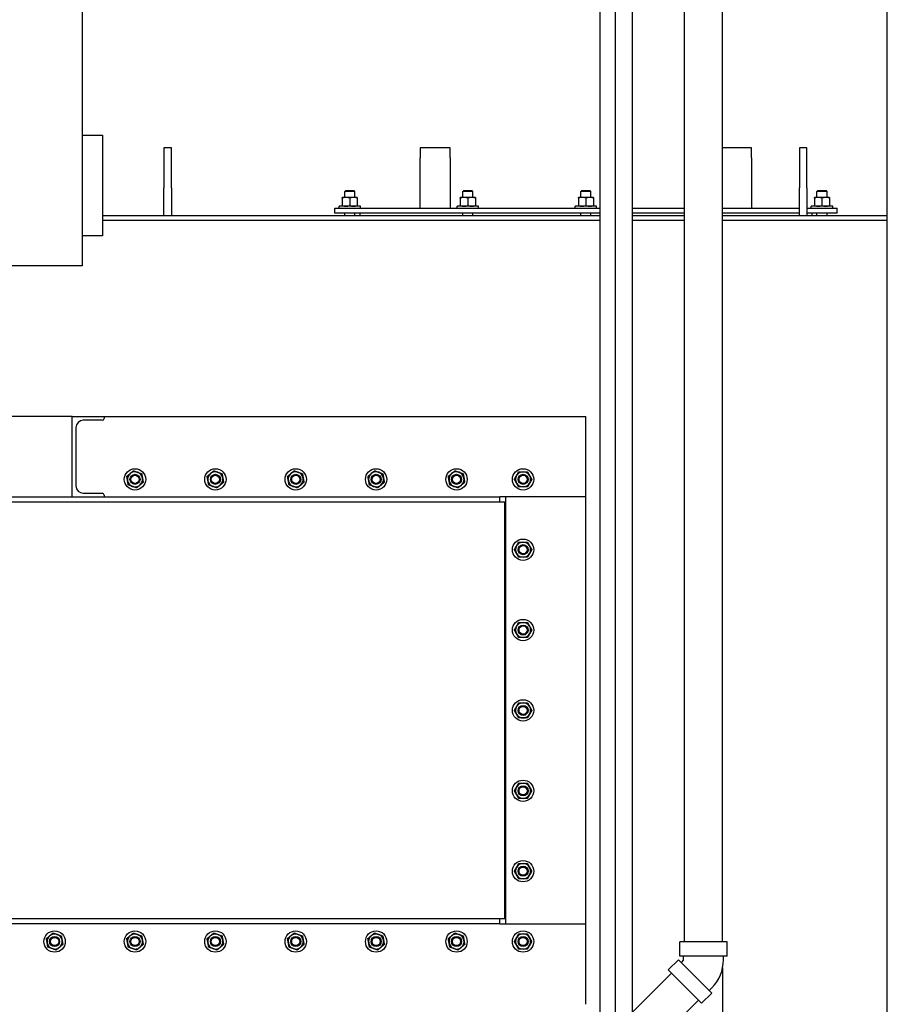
# Model space of a CAD drawing. Header units: inches. Extents: x 5 to 1128, y -85 to 748.
# Tile 343 of 656: x 413 to 456, y 612 to 661. Entities that reach past the tile are written whole.
import ezdxf

# ---------------------------------------------------------------- set-up
doc = ezdxf.new("R2010")
doc.units = ezdxf.units.IN
doc.header["$LTSCALE"] = 32
doc.header["$MEASUREMENT"] = 0
doc.layers.add('Dimension (ANSI)', color=7, linetype='Continuous', lineweight=25)
doc.layers.add('Visible (ANSI)', color=7, linetype='Continuous', lineweight=30)
doc.styles.add('Note Text (ANSI)', font='tahoma.ttf')
doc.dimstyles.new('SB Fraction-16 (ANSI)', dxfattribs={"dimscale": 32, "dimtxt": 0.125, "dimasz": 0.098425, "dimexe": 0.125, "dimexo": 0.0625, "dimgap": 0.031496, "dimtad": 0, "dimtih": 1, "dimtoh": 1, "dimdec": 4, "dimrnd": 1e-08, "dimzin": 0, "dimdsep": 46, "dimlunit": 5, "dimtxsty": 'Note Text (ANSI)', "dimcen": 0.09, "dimdle": 0.393701, "dimclrd": 256, "dimclre": 256, "dimclrt": 256, "dimadec": 0, "dimazin": 3, "dimtfac": 0.96, "dimtofl": 0, "dimtmove": 0, "dimatfit": 3, "dimfxl": 1, "dimfrac": 2, "dimtolj": 1, "dimtzin": 12, "dimlwd": -1, "dimlwe": -1, "dimarcsym": 0})

# ---------------------------------------------------------------- blocks, each defined once
blk = doc.blocks.new('*D19')
at = {"layer": 'Defpoints', "color": 0, "transparency": 16777216}
for p in [(455.781, 700.44), (292.001, 552.44), (455.781, 552.44)]:
    blk.add_point(p, dxfattribs=at)
at = {"layer": 'Dimension (ANSI)', "transparency": 16777216}
for p, q in [((453.781, 700.44), (288.001, 700.44)), ((292.001, 697.29), (292.001, 636.039)), ((292.001, 555.589), (292.001, 629.841)), ((453.781, 552.44), (288.001, 552.44))]:
    blk.add_line(p, q, dxfattribs=at)
for points in [[(291.476, 697.29), (292.526, 697.29), (292.001, 700.44)], [(291.476, 555.589), (292.526, 555.589), (292.001, 552.44)]]:
    blk.add_solid(points, dxfattribs=at)
at = {"layer": 'Dimension (ANSI)', "transparency": 16777216, "insert": (287.899, 635.031), "char_height": 4, "attachment_point": 1, "style": 'Note Text (ANSI)'}
blk.add_mtext('\\A1;148', dxfattribs=at)

msp = doc.modelspace()

# ---------------------------------------------------------------- linework, layer by layer
at = {"layer": 'Visible (ANSI)'}
for p, q in [((455.78063, 552.43978), (455.78063, 700.43978)), ((442.23792, 689.36904), (442.23792, 604.00428)), ((443.07792, 689.36904), (443.07792, 604.00428)), ((447.58542, 615.43154), (447.58542, 688.83772)), ((415.71813, 678.43978), (415.71813, 649.06478)), ((445.68542, 615.43154), (445.68542, 670.65029)), ((441.48542, 610.31504), (441.48542, 670.21904)), ((415.71813, 655.56478), (416.71813, 655.56478)), ((416.71813, 655.56478), (416.71813, 650.56478)), ((419.78063, 654.93978), (419.78063, 652.93978)), ((420.15563, 654.93978), (419.78063, 654.93978)), ((420.15563, 652.93978), (420.15563, 654.93978)), ((432.53063, 654.93978), (432.53063, 654.43978)), ((434.03063, 654.93978), (432.53063, 654.93978)), ((434.03063, 654.43978), (434.03063, 654.93978)), ((449.03063, 654.93978), (447.58542, 654.93978)), ((449.03063, 654.43978), (449.03063, 654.93978)), ((451.40563, 654.93978), (451.40563, 652.93978)), ((451.78063, 654.93978), (451.40563, 654.93978)), ((451.78063, 652.93978), (451.78063, 654.93978)), ((432.53063, 651.93978), (432.53063, 654.43978)), ((434.03063, 654.43978), (434.03063, 651.93978)), ((449.03063, 654.43978), (449.03063, 651.93978)), ((419.78063, 651.56478), (419.78063, 652.93978)), ((420.15563, 652.93978), (420.15563, 651.56478)), ((428.82782, 652.81478), (428.78063, 652.76901)), ((429.28063, 652.76901), (428.78063, 652.76901)), ((428.78063, 652.47158), (428.78063, 652.76901)), ((428.82782, 652.81478), (429.23344, 652.81478)), ((429.23344, 652.81478), (429.28063, 652.76901)), ((429.28063, 652.47158), (429.28063, 652.76901)), ((434.70282, 652.81478), (434.65563, 652.76901)), ((435.15563, 652.76901), (434.65563, 652.76901)), ((434.65563, 652.47158), (434.65563, 652.76901)), ((434.70282, 652.81478), (435.10844, 652.81478)), ((435.10844, 652.81478), (435.15563, 652.76901)), ((435.15563, 652.47158), (435.15563, 652.76901)), ((440.57782, 652.81478), (440.53063, 652.76901)), ((441.03063, 652.76901), (440.53063, 652.76901)), ((440.53063, 652.47158), (440.53063, 652.76901)), ((440.57782, 652.81478), (440.98344, 652.81478)), ((440.98344, 652.81478), (441.03063, 652.76901)), ((441.03063, 652.47158), (441.03063, 652.76901)), ((451.40563, 651.56478), (451.40563, 652.93978)), ((451.78063, 652.93978), (451.78063, 651.56478)), ((452.32782, 652.81478), (452.28063, 652.76901)), ((452.78063, 652.76901), (452.28063, 652.76901)), ((452.28063, 652.47158), (452.28063, 652.76901)), ((452.32782, 652.81478), (452.73344, 652.81478)), ((452.73344, 652.81478), (452.78063, 652.76901)), ((452.78063, 652.47158), (452.78063, 652.76901)), ((428.84313, 652.47158), (428.65563, 652.47158)), ((428.65563, 652.43809), (428.65563, 652.06707)), ((429.21813, 652.47158), (428.84313, 652.47158)), ((429.03063, 652.43809), (429.03063, 652.06707)), ((429.40563, 652.47158), (429.21813, 652.47158)), ((429.40563, 652.43809), (429.40563, 652.06707)), ((434.71813, 652.47158), (434.53063, 652.47158)), ((434.53063, 652.43809), (434.53063, 652.06707)), ((435.09313, 652.47158), (434.71813, 652.47158)), ((434.90563, 652.43809), (434.90563, 652.06707)), ((435.28063, 652.47158), (435.09313, 652.47158)), ((435.28063, 652.43809), (435.28063, 652.06707)), ((440.59313, 652.47158), (440.40563, 652.47158)), ((440.40563, 652.43809), (440.40563, 652.06707)), ((440.96813, 652.47158), (440.59313, 652.47158)), ((440.78063, 652.43809), (440.78063, 652.06707)), ((441.15563, 652.47158), (440.96813, 652.47158)), ((441.15563, 652.43809), (441.15563, 652.06707)), ((452.34313, 652.47158), (452.15563, 652.47158)), ((452.15563, 652.43809), (452.15563, 652.06707)), ((452.71813, 652.47158), (452.34313, 652.47158)), ((452.53063, 652.43809), (452.53063, 652.06707)), ((452.90563, 652.47158), (452.71813, 652.47158)), ((452.90563, 652.43809), (452.90563, 652.06707)), ((428.28063, 651.93978), (441.48542, 651.93978)), ((428.28063, 651.68978), (428.28063, 651.93978)), ((429.56188, 652.03358), (428.49938, 652.03358)), ((428.49938, 651.93978), (428.49938, 652.03358)), ((429.56188, 651.93978), (429.56188, 652.03358)), ((435.43688, 652.03358), (434.37438, 652.03358)), ((434.37438, 651.93978), (434.37438, 652.03358)), ((435.43688, 651.93978), (435.43688, 652.03358)), ((441.31188, 652.03358), (440.24938, 652.03358)), ((440.24938, 651.93978), (440.24938, 652.03358)), ((441.31188, 651.93978), (441.31188, 652.03358)), ((443.07792, 651.93978), (445.68542, 651.93978)), ((447.58542, 651.93978), (451.40563, 651.93978)), ((451.78063, 651.93978), (453.28063, 651.93978)), ((453.06188, 652.03358), (451.99938, 652.03358)), ((451.99938, 651.93978), (451.99938, 652.03358)), ((453.06188, 651.93978), (453.06188, 652.03358)), ((453.28063, 651.68978), (453.28063, 651.93978)), ((416.71813, 651.56478), (441.48542, 651.56478)), ((441.48542, 651.31478), (416.71813, 651.31478)), ((441.48542, 651.68978), (428.28063, 651.68978)), ((428.78063, 651.56478), (428.78063, 651.68978)), ((429.28063, 651.56478), (429.28063, 651.68978)), ((429.53063, 651.68978), (429.53063, 651.56478)), ((434.65563, 651.56478), (434.65563, 651.68978)), ((435.15563, 651.56478), (435.15563, 651.68978)), ((440.53063, 651.56478), (440.53063, 651.68978)), ((441.03063, 651.56478), (441.03063, 651.68978)), ((445.68542, 651.68978), (443.07792, 651.68978)), ((443.07792, 651.56478), (445.68542, 651.56478)), ((445.68542, 651.31478), (443.07792, 651.31478)), ((451.40563, 651.68978), (447.58542, 651.68978)), ((447.58542, 651.56478), (455.78063, 651.56478)), ((455.78063, 651.31478), (447.58542, 651.31478)), ((453.28063, 651.68978), (451.78063, 651.68978)), ((452.03063, 651.68978), (452.03063, 651.56478)), ((452.28063, 651.56478), (452.28063, 651.68978)), ((452.78063, 651.56478), (452.78063, 651.68978)), ((416.71813, 650.56478), (415.71813, 650.56478)), ((415.71813, 649.06478), (361.21813, 649.06478)), ((415.21813, 641.56478), (367.21813, 641.56478)), ((415.21813, 638.06478), (415.21813, 641.56478)), ((415.21813, 641.56478), (416.80213, 641.56478)), ((416.80213, 641.56478), (440.78063, 641.56478)), ((416.80213, 641.56478), (416.80213, 641.47278)), ((440.78063, 637.56478), (440.78063, 641.56478)), ((415.40213, 641.01278), (415.40213, 638.11678)), ((416.71013, 641.38078), (415.77013, 641.38078)), ((415.21813, 637.56478), (415.21813, 638.06478)), ((388.46813, 637.56478), (436.49154, 637.56478)), ((415.77013, 637.74878), (416.71013, 637.74878)), ((416.80213, 637.65678), (416.80213, 637.56478)), ((436.49154, 637.31478), (436.49154, 637.56478)), ((440.78063, 637.56478), (436.49154, 637.56478)), ((440.78063, 637.56478), (436.78063, 637.56478)), ((436.78063, 637.56478), (436.78063, 616.31478)), ((440.78063, 616.31478), (440.78063, 637.56478)), ((388.44495, 637.31478), (436.74154, 637.31478)), ((436.74154, 616.56478), (436.74154, 637.31478)), ((436.74154, 616.56478), (436.74154, 637.31478)), ((436.74154, 616.56478), (388.44495, 616.56478)), ((436.49154, 616.31478), (436.49154, 616.56478)), ((436.49154, 616.31478), (388.46813, 616.31478)), ((436.49154, 616.31478), (440.78063, 616.31478)), ((436.78063, 616.31478), (440.78063, 616.31478)), ((440.78063, 612.31478), (440.78063, 616.31478)), ((447.81092, 615.43154), (445.45992, 615.43154)), ((445.45992, 614.71354), (445.45992, 615.43154)), ((447.81092, 614.71354), (447.81092, 615.43154)), ((445.38561, 614.53414), (444.8779, 614.02643)), ((445.38561, 614.53414), (447.04802, 612.87173)), ((447.81092, 614.71354), (445.45992, 614.71354)), ((445.64542, 614.53161), (445.51678, 614.40297)), ((445.64542, 614.53161), (445.64542, 614.71354)), ((447.62542, 614.53161), (447.62542, 614.71354)), ((444.8779, 614.02643), (446.54031, 612.36403)), ((447.58542, 614.13563), (447.58542, 606.16198)), ((443.07792, 611.90754), (445.03736, 613.86698)), ((447.04549, 613.13154), (446.91685, 613.0029)), ((443.07792, 609.22054), (446.38086, 612.52348)), ((447.04802, 612.87173), (446.54031, 612.36403))]:
    msp.add_line(p, q, dxfattribs=at)
for centre, radius in [((418.34313, 638.43978), 0.53125), ((422.34313, 638.43978), 0.53125), ((426.34313, 638.43978), 0.53125), ((430.34313, 638.43978), 0.53125), ((434.34313, 638.43978), 0.53125), ((437.65563, 638.43978), 0.53125), ((418.34313, 638.43978), 0.25014), ((418.34313, 638.43978), 0.25), ((418.34313, 638.43978), 0.20281), ((422.34313, 638.43978), 0.25014), ((422.34313, 638.43978), 0.25), ((422.34313, 638.43978), 0.20281), ((426.34313, 638.43978), 0.25014), ((426.34313, 638.43978), 0.25), ((426.34313, 638.43978), 0.20281), ((430.34313, 638.43978), 0.25014), ((430.34313, 638.43978), 0.25), ((430.34313, 638.43978), 0.20281), ((434.34313, 638.43978), 0.25014), ((434.34313, 638.43978), 0.25), ((434.34313, 638.43978), 0.20281), ((437.65563, 638.43978), 0.25014), ((437.65563, 638.43978), 0.25), ((437.65563, 638.43978), 0.20281), ((437.65563, 634.93978), 0.53125), ((437.65563, 634.93978), 0.25014), ((437.65563, 634.93978), 0.25), ((437.65563, 634.93978), 0.20281), ((437.65563, 630.93978), 0.53125), ((437.65563, 630.93978), 0.25014), ((437.65563, 630.93978), 0.25), ((437.65563, 630.93978), 0.20281), ((437.65563, 626.93978), 0.53125), ((437.65563, 626.93978), 0.25014), ((437.65563, 626.93978), 0.25), ((437.65563, 626.93978), 0.20281), ((437.65563, 622.93978), 0.53125), ((437.65563, 622.93978), 0.25014), ((437.65563, 622.93978), 0.25), ((437.65563, 622.93978), 0.20281), ((437.65563, 618.93978), 0.53125), ((437.65563, 618.93978), 0.25014), ((437.65563, 618.93978), 0.25), ((437.65563, 618.93978), 0.20281), ((414.34313, 615.43978), 0.53125), ((418.34313, 615.43978), 0.53125), ((422.34313, 615.43978), 0.53125), ((426.34313, 615.43978), 0.53125), ((430.34313, 615.43978), 0.53125), ((434.34313, 615.43978), 0.53125), ((437.65563, 615.43978), 0.53125), ((414.34313, 615.43978), 0.25014), ((414.34313, 615.43978), 0.25), ((414.34313, 615.43978), 0.20281), ((418.34313, 615.43978), 0.25014), ((418.34313, 615.43978), 0.25), ((418.34313, 615.43978), 0.20281), ((422.34313, 615.43978), 0.25014), ((422.34313, 615.43978), 0.25), ((422.34313, 615.43978), 0.20281), ((426.34313, 615.43978), 0.25014), ((426.34313, 615.43978), 0.25), ((426.34313, 615.43978), 0.20281), ((430.34313, 615.43978), 0.25014), ((430.34313, 615.43978), 0.25), ((430.34313, 615.43978), 0.20281), ((434.34313, 615.43978), 0.25014), ((434.34313, 615.43978), 0.25), ((434.34313, 615.43978), 0.20281), ((437.65563, 615.43978), 0.25014), ((437.65563, 615.43978), 0.25), ((437.65563, 615.43978), 0.20281)]:
    msp.add_circle(centre, radius, dxfattribs=at)
for centre, radius, start, end in [((416.71013, 641.47278), 0.092, 270, 0), ((415.77013, 641.01278), 0.368, 90, 180), ((418.34313, 638.43978), 0.375, 130.16068, 190.16068), ((418.34313, 638.43978), 0.375, 70.16068, 130.16068), ((418.34313, 638.43978), 0.375, 10.16068, 70.16068), ((418.34313, 638.43978), 0.375, 310.16068, 10.16068), ((422.34313, 638.43978), 0.375, 130.16068, 190.16068), ((422.34313, 638.43978), 0.375, 70.16068, 130.16068), ((422.34313, 638.43978), 0.375, 10.16068, 70.16068), ((422.34313, 638.43978), 0.375, 310.16068, 10.16068), ((426.34313, 638.43978), 0.375, 130.16068, 190.16068), ((426.34313, 638.43978), 0.375, 70.16068, 130.16068), ((426.34313, 638.43978), 0.375, 10.16068, 70.16068), ((426.34313, 638.43978), 0.375, 310.16068, 10.16068), ((430.34313, 638.43978), 0.375, 130.16068, 190.16068), ((430.34313, 638.43978), 0.375, 70.16068, 130.16068), ((430.34313, 638.43978), 0.375, 10.16068, 70.16068), ((430.34313, 638.43978), 0.375, 310.16068, 10.16068), ((434.34313, 638.43978), 0.375, 130.16068, 190.16068), ((434.34313, 638.43978), 0.375, 70.16068, 130.16068), ((434.34313, 638.43978), 0.375, 10.16068, 70.16068), ((434.34313, 638.43978), 0.375, 310.16068, 10.16068), ((437.65563, 638.43978), 0.375, 150, 210), ((437.65563, 638.43978), 0.375, 90, 150), ((437.65563, 638.43978), 0.375, 30, 90), ((437.65563, 638.43978), 0.375, 330, 30), ((415.77013, 638.11678), 0.368, 180, 270), ((418.34313, 638.43978), 0.375, 190.16068, 250.16068), ((418.34313, 638.43978), 0.375, 250.16068, 310.16068), ((422.34313, 638.43978), 0.375, 190.16068, 250.16068), ((422.34313, 638.43978), 0.375, 250.16068, 310.16068), ((426.34313, 638.43978), 0.375, 190.16068, 250.16068), ((426.34313, 638.43978), 0.375, 250.16068, 310.16068), ((430.34313, 638.43978), 0.375, 190.16068, 250.16068), ((430.34313, 638.43978), 0.375, 250.16068, 310.16068), ((434.34313, 638.43978), 0.375, 190.16068, 250.16068), ((434.34313, 638.43978), 0.375, 250.16068, 310.16068), ((437.65563, 638.43978), 0.375, 210, 270), ((437.65563, 638.43978), 0.375, 270, 330), ((416.71013, 637.65678), 0.092, 0, 90), ((437.65563, 634.93978), 0.375, 150, 210), ((437.65563, 634.93978), 0.375, 90, 150), ((437.65563, 634.93978), 0.375, 30, 90), ((437.65563, 634.93978), 0.375, 330, 30), ((437.65563, 634.93978), 0.375, 210, 270), ((437.65563, 634.93978), 0.375, 270, 330), ((437.65563, 630.93978), 0.375, 150, 210), ((437.65563, 630.93978), 0.375, 90, 150), ((437.65563, 630.93978), 0.375, 30, 90), ((437.65563, 630.93978), 0.375, 330, 30), ((437.65563, 630.93978), 0.375, 210, 270), ((437.65563, 630.93978), 0.375, 270, 330), ((437.65563, 626.93978), 0.375, 90, 150), ((437.65563, 626.93978), 0.375, 30, 90), ((437.65563, 626.93978), 0.375, 150, 210), ((437.65563, 626.93978), 0.375, 210, 270), ((437.65563, 626.93978), 0.375, 270, 330), ((437.65563, 626.93978), 0.375, 330, 30), ((437.65563, 622.93978), 0.375, 90, 150), ((437.65563, 622.93978), 0.375, 30, 90), ((437.65563, 622.93978), 0.375, 150, 210), ((437.65563, 622.93978), 0.375, 330, 30), ((437.65563, 622.93978), 0.375, 210, 270), ((437.65563, 622.93978), 0.375, 270, 330), ((437.65563, 618.93978), 0.375, 150, 210), ((437.65563, 618.93978), 0.375, 90, 150), ((437.65563, 618.93978), 0.375, 30, 90), ((437.65563, 618.93978), 0.375, 330, 30), ((437.65563, 618.93978), 0.375, 210, 270), ((437.65563, 618.93978), 0.375, 270, 330), ((414.34313, 615.43978), 0.375, 130.16068, 190.16068), ((414.34313, 615.43978), 0.375, 70.16068, 130.16068), ((414.34313, 615.43978), 0.375, 10.16068, 70.16068), ((414.34313, 615.43978), 0.375, 310.16068, 10.16068), ((418.34313, 615.43978), 0.375, 130.16068, 190.16068), ((418.34313, 615.43978), 0.375, 70.16068, 130.16068), ((418.34313, 615.43978), 0.375, 10.16068, 70.16068), ((418.34313, 615.43978), 0.375, 310.16068, 10.16068), ((422.34313, 615.43978), 0.375, 130.16068, 190.16068), ((422.34313, 615.43978), 0.375, 70.16068, 130.16068), ((422.34313, 615.43978), 0.375, 10.16068, 70.16068), ((422.34313, 615.43978), 0.375, 310.16068, 10.16068), ((426.34313, 615.43978), 0.375, 130.16068, 190.16068), ((426.34313, 615.43978), 0.375, 70.16068, 130.16068), ((426.34313, 615.43978), 0.375, 10.16068, 70.16068), ((426.34313, 615.43978), 0.375, 310.16068, 10.16068), ((430.34313, 615.43978), 0.375, 130.16068, 190.16068), ((430.34313, 615.43978), 0.375, 70.16068, 130.16068), ((430.34313, 615.43978), 0.375, 10.16068, 70.16068), ((430.34313, 615.43978), 0.375, 310.16068, 10.16068), ((434.34313, 615.43978), 0.375, 130.16068, 190.16068), ((434.34313, 615.43978), 0.375, 70.16068, 130.16068), ((434.34313, 615.43978), 0.375, 10.16068, 70.16068), ((434.34313, 615.43978), 0.375, 310.16068, 10.16068), ((437.65563, 615.43978), 0.375, 150, 210), ((437.65563, 615.43978), 0.375, 90, 150), ((437.65563, 615.43978), 0.375, 30, 90), ((437.65563, 615.43978), 0.375, 330, 30), ((414.34313, 615.43978), 0.375, 190.16068, 250.16068), ((414.34313, 615.43978), 0.375, 250.16068, 310.16068), ((418.34313, 615.43978), 0.375, 190.16068, 250.16068), ((418.34313, 615.43978), 0.375, 250.16068, 310.16068), ((422.34313, 615.43978), 0.375, 190.16068, 250.16068), ((422.34313, 615.43978), 0.375, 250.16068, 310.16068), ((426.34313, 615.43978), 0.375, 190.16068, 250.16068), ((426.34313, 615.43978), 0.375, 250.16068, 310.16068), ((430.34313, 615.43978), 0.375, 190.16068, 250.16068), ((430.34313, 615.43978), 0.375, 250.16068, 310.16068), ((434.34313, 615.43978), 0.375, 190.16068, 250.16068), ((434.34313, 615.43978), 0.375, 250.16068, 310.16068), ((437.65563, 615.43978), 0.375, 210, 270), ((437.65563, 615.43978), 0.375, 270, 330), ((445.64542, 614.53161), 1.98, 315, 0)]:
    msp.add_arc(centre, radius, start, end, dxfattribs=at)
for points in [[(428.65563, 652.43809), (428.65563, 652.47158), (428.65563, 652.47158)], [(428.84313, 652.47158), (428.75611, 652.47158), (428.65563, 652.43809)], [(429.03063, 652.43809), (428.93015, 652.47158), (428.84313, 652.47158)], [(429.21813, 652.47158), (429.13111, 652.47158), (429.03063, 652.43809)], [(429.40563, 652.43809), (429.30515, 652.47158), (429.21813, 652.47158)], [(429.40563, 652.47158), (429.40563, 652.47158), (429.40563, 652.43809)], [(434.53063, 652.43809), (434.53063, 652.47158), (434.53063, 652.47158)], [(434.71813, 652.47158), (434.63111, 652.47158), (434.53063, 652.43809)], [(434.90563, 652.43809), (434.80515, 652.47158), (434.71813, 652.47158)], [(435.09313, 652.47158), (435.00611, 652.47158), (434.90563, 652.43809)], [(435.28063, 652.43809), (435.18015, 652.47158), (435.09313, 652.47158)], [(435.28063, 652.47158), (435.28063, 652.47158), (435.28063, 652.43809)], [(440.40563, 652.43809), (440.40563, 652.47158), (440.40563, 652.47158)], [(440.59313, 652.47158), (440.50611, 652.47158), (440.40563, 652.43809)], [(440.78063, 652.43809), (440.68015, 652.47158), (440.59313, 652.47158)], [(440.96813, 652.47158), (440.88111, 652.47158), (440.78063, 652.43809)], [(441.15563, 652.43809), (441.05515, 652.47158), (440.96813, 652.47158)], [(441.15563, 652.47158), (441.15563, 652.47158), (441.15563, 652.43809)], [(452.15563, 652.43809), (452.15563, 652.47158), (452.15563, 652.47158)], [(452.34313, 652.47158), (452.25611, 652.47158), (452.15563, 652.43809)], [(452.53063, 652.43809), (452.43015, 652.47158), (452.34313, 652.47158)], [(452.71813, 652.47158), (452.63111, 652.47158), (452.53063, 652.43809)], [(452.90563, 652.43809), (452.80515, 652.47158), (452.71813, 652.47158)], [(452.90563, 652.47158), (452.90563, 652.47158), (452.90563, 652.43809)], [(428.65563, 652.06707), (428.75611, 652.03358), (428.84313, 652.03358)], [(428.65563, 652.03358), (428.65563, 652.03358), (428.65563, 652.06707)], [(428.84313, 652.03358), (428.93015, 652.03358), (429.03063, 652.06707)], [(429.03063, 652.06707), (429.13111, 652.03358), (429.21813, 652.03358)], [(429.21813, 652.03358), (429.30515, 652.03358), (429.40563, 652.06707)], [(429.40563, 652.06707), (429.40563, 652.03358), (429.40563, 652.03358)], [(434.53063, 652.06707), (434.63111, 652.03358), (434.71813, 652.03358)], [(434.53063, 652.03358), (434.53063, 652.03358), (434.53063, 652.06707)], [(434.71813, 652.03358), (434.80515, 652.03358), (434.90563, 652.06707)], [(434.90563, 652.06707), (435.00611, 652.03358), (435.09313, 652.03358)], [(435.09313, 652.03358), (435.18015, 652.03358), (435.28063, 652.06707)], [(435.28063, 652.06707), (435.28063, 652.03358), (435.28063, 652.03358)], [(440.40563, 652.06707), (440.50611, 652.03358), (440.59313, 652.03358)], [(440.40563, 652.03358), (440.40563, 652.03358), (440.40563, 652.06707)], [(440.59313, 652.03358), (440.68015, 652.03358), (440.78063, 652.06707)], [(440.78063, 652.06707), (440.88111, 652.03358), (440.96813, 652.03358)], [(440.96813, 652.03358), (441.05515, 652.03358), (441.15563, 652.06707)], [(441.15563, 652.06707), (441.15563, 652.03358), (441.15563, 652.03358)], [(452.15563, 652.06707), (452.25611, 652.03358), (452.34313, 652.03358)], [(452.15563, 652.03358), (452.15563, 652.03358), (452.15563, 652.06707)], [(452.34313, 652.03358), (452.43015, 652.03358), (452.53063, 652.06707)], [(452.53063, 652.06707), (452.63111, 652.03358), (452.71813, 652.03358)], [(452.71813, 652.03358), (452.80515, 652.03358), (452.90563, 652.06707)], [(452.90563, 652.06707), (452.90563, 652.03358), (452.90563, 652.03358)], [(417.93582, 638.58674), (418.02449, 638.66157), (418.10128, 638.72637)], [(417.97401, 638.37363), (417.95629, 638.47253), (417.93582, 638.58674)], [(418.10128, 638.72637), (418.17807, 638.79117), (418.26675, 638.866)], [(418.26675, 638.866), (418.37588, 638.82662), (418.4704, 638.79252)], [(418.4704, 638.79252), (418.56492, 638.75842), (418.67406, 638.71904)], [(418.67406, 638.71904), (418.69453, 638.60484), (418.71225, 638.50593)], [(418.71225, 638.50593), (418.72998, 638.40703), (418.75045, 638.29282)], [(421.93582, 638.58674), (422.02449, 638.66157), (422.10128, 638.72637)], [(421.97401, 638.37363), (421.95629, 638.47253), (421.93582, 638.58674)], [(422.10128, 638.72637), (422.17807, 638.79117), (422.26675, 638.866)], [(422.26675, 638.866), (422.37588, 638.82662), (422.4704, 638.79252)], [(422.4704, 638.79252), (422.56492, 638.75842), (422.67406, 638.71904)], [(422.67406, 638.71904), (422.69453, 638.60484), (422.71225, 638.50593)], [(422.71225, 638.50593), (422.72998, 638.40703), (422.75045, 638.29282)], [(425.93582, 638.58674), (426.02449, 638.66157), (426.10128, 638.72637)], [(425.97401, 638.37363), (425.95629, 638.47253), (425.93582, 638.58674)], [(426.10128, 638.72637), (426.17807, 638.79117), (426.26675, 638.866)], [(426.26675, 638.866), (426.37588, 638.82662), (426.4704, 638.79252)], [(426.4704, 638.79252), (426.56492, 638.75842), (426.67406, 638.71904)], [(426.67406, 638.71904), (426.69453, 638.60484), (426.71225, 638.50593)], [(426.71225, 638.50593), (426.72998, 638.40703), (426.75045, 638.29282)], [(429.93582, 638.58674), (430.02449, 638.66157), (430.10128, 638.72637)], [(429.97401, 638.37363), (429.95629, 638.47253), (429.93582, 638.58674)], [(430.10128, 638.72637), (430.17807, 638.79117), (430.26675, 638.866)], [(430.26675, 638.866), (430.37588, 638.82662), (430.4704, 638.79252)], [(430.4704, 638.79252), (430.56492, 638.75842), (430.67406, 638.71904)], [(430.67406, 638.71904), (430.69453, 638.60484), (430.71225, 638.50593)], [(430.71225, 638.50593), (430.72998, 638.40703), (430.75045, 638.29282)], [(433.93582, 638.58674), (434.02449, 638.66157), (434.10128, 638.72637)], [(433.97401, 638.37363), (433.95629, 638.47253), (433.93582, 638.58674)], [(434.10128, 638.72637), (434.17807, 638.79117), (434.26675, 638.866)], [(434.26675, 638.866), (434.37588, 638.82662), (434.4704, 638.79252)], [(434.4704, 638.79252), (434.56492, 638.75842), (434.67406, 638.71904)], [(434.67406, 638.71904), (434.69453, 638.60484), (434.71225, 638.50593)], [(434.71225, 638.50593), (434.72998, 638.40703), (434.75045, 638.29282)], [(437.22262, 638.43978), (437.28063, 638.54026), (437.33087, 638.62728)], [(437.33087, 638.62728), (437.38111, 638.7143), (437.43913, 638.81478)], [(437.43913, 638.81478), (437.55515, 638.81478), (437.65563, 638.81478)], [(437.65563, 638.81478), (437.75611, 638.81478), (437.87214, 638.81478)], [(437.87214, 638.81478), (437.93015, 638.7143), (437.98039, 638.62728)], [(437.98039, 638.62728), (438.03063, 638.54026), (438.08865, 638.43978)], [(418.01221, 638.16052), (417.99174, 638.27472), (417.97401, 638.37363)], [(418.21586, 638.08704), (418.12135, 638.12114), (418.01221, 638.16052)], [(418.41952, 638.01356), (418.31038, 638.05294), (418.21586, 638.08704)], [(418.58498, 638.15319), (418.50819, 638.08839), (418.41952, 638.01356)], [(418.75045, 638.29282), (418.66177, 638.21799), (418.58498, 638.15319)], [(422.01221, 638.16052), (421.99174, 638.27472), (421.97401, 638.37363)], [(422.21586, 638.08704), (422.12135, 638.12114), (422.01221, 638.16052)], [(422.41952, 638.01356), (422.31038, 638.05294), (422.21586, 638.08704)], [(422.58498, 638.15319), (422.50819, 638.08839), (422.41952, 638.01356)], [(422.75045, 638.29282), (422.66177, 638.21799), (422.58498, 638.15319)], [(426.01221, 638.16052), (425.99174, 638.27472), (425.97401, 638.37363)], [(426.21586, 638.08704), (426.12135, 638.12114), (426.01221, 638.16052)], [(426.41952, 638.01356), (426.31038, 638.05294), (426.21586, 638.08704)], [(426.58498, 638.15319), (426.50819, 638.08839), (426.41952, 638.01356)], [(426.75045, 638.29282), (426.66177, 638.21799), (426.58498, 638.15319)], [(430.01221, 638.16052), (429.99174, 638.27472), (429.97401, 638.37363)], [(430.21586, 638.08704), (430.12135, 638.12114), (430.01221, 638.16052)], [(430.41952, 638.01356), (430.31038, 638.05294), (430.21586, 638.08704)], [(430.58498, 638.15319), (430.50819, 638.08839), (430.41952, 638.01356)], [(430.75045, 638.29282), (430.66177, 638.21799), (430.58498, 638.15319)], [(434.01221, 638.16052), (433.99174, 638.27472), (433.97401, 638.37363)], [(434.21586, 638.08704), (434.12135, 638.12114), (434.01221, 638.16052)], [(434.41952, 638.01356), (434.31038, 638.05294), (434.21586, 638.08704)], [(434.58498, 638.15319), (434.50819, 638.08839), (434.41952, 638.01356)], [(434.75045, 638.29282), (434.66177, 638.21799), (434.58498, 638.15319)], [(437.33087, 638.25228), (437.28063, 638.3393), (437.22262, 638.43978)], [(437.43913, 638.06478), (437.38111, 638.16526), (437.33087, 638.25228)], [(437.65563, 638.06478), (437.55515, 638.06478), (437.43913, 638.06478)], [(437.87214, 638.06478), (437.75611, 638.06478), (437.65563, 638.06478)], [(437.98039, 638.25228), (437.93015, 638.16526), (437.87214, 638.06478)], [(438.08865, 638.43978), (438.03063, 638.3393), (437.98039, 638.25228)], [(437.22262, 634.93978), (437.28063, 635.04026), (437.33087, 635.12728)], [(437.33087, 635.12728), (437.38111, 635.2143), (437.43913, 635.31478)], [(437.43913, 635.31478), (437.55515, 635.31478), (437.65563, 635.31478)], [(437.65563, 635.31478), (437.75611, 635.31478), (437.87214, 635.31478)], [(437.87214, 635.31478), (437.93015, 635.2143), (437.98039, 635.12728)], [(437.98039, 635.12728), (438.03063, 635.04026), (438.08865, 634.93978)], [(437.33087, 634.75228), (437.28063, 634.8393), (437.22262, 634.93978)], [(437.43913, 634.56478), (437.38111, 634.66526), (437.33087, 634.75228)], [(437.65563, 634.56478), (437.55515, 634.56478), (437.43913, 634.56478)], [(437.87214, 634.56478), (437.75611, 634.56478), (437.65563, 634.56478)], [(437.98039, 634.75228), (437.93015, 634.66526), (437.87214, 634.56478)], [(438.08865, 634.93978), (438.03063, 634.8393), (437.98039, 634.75228)], [(437.22262, 630.93978), (437.28063, 631.04026), (437.33087, 631.12728)], [(437.33087, 631.12728), (437.38111, 631.2143), (437.43913, 631.31478)], [(437.43913, 631.31478), (437.55515, 631.31478), (437.65563, 631.31478)], [(437.65563, 631.31478), (437.75611, 631.31478), (437.87214, 631.31478)], [(437.87214, 631.31478), (437.93015, 631.2143), (437.98039, 631.12728)], [(437.98039, 631.12728), (438.03063, 631.04026), (438.08865, 630.93978)], [(437.33087, 630.75228), (437.28063, 630.8393), (437.22262, 630.93978)], [(437.43913, 630.56478), (437.38111, 630.66526), (437.33087, 630.75228)], [(437.98039, 630.75228), (437.93015, 630.66526), (437.87214, 630.56478)], [(438.08865, 630.93978), (438.03063, 630.8393), (437.98039, 630.75228)], [(437.65563, 630.56478), (437.55515, 630.56478), (437.43913, 630.56478)], [(437.87214, 630.56478), (437.75611, 630.56478), (437.65563, 630.56478)], [(437.33087, 627.12728), (437.38111, 627.2143), (437.43913, 627.31478)], [(437.43913, 627.31478), (437.55515, 627.31478), (437.65563, 627.31478)], [(437.65563, 627.31478), (437.75611, 627.31478), (437.87214, 627.31478)], [(437.87214, 627.31478), (437.93015, 627.2143), (437.98039, 627.12728)], [(437.22262, 626.93978), (437.28063, 627.04026), (437.33087, 627.12728)], [(437.33087, 626.75228), (437.28063, 626.8393), (437.22262, 626.93978)], [(437.43913, 626.56478), (437.38111, 626.66526), (437.33087, 626.75228)], [(437.98039, 626.75228), (437.93015, 626.66526), (437.87214, 626.56478)], [(437.98039, 627.12728), (438.03063, 627.04026), (438.08865, 626.93978)], [(438.08865, 626.93978), (438.03063, 626.8393), (437.98039, 626.75228)], [(437.65563, 626.56478), (437.55515, 626.56478), (437.43913, 626.56478)], [(437.87214, 626.56478), (437.75611, 626.56478), (437.65563, 626.56478)], [(437.33087, 623.12728), (437.38111, 623.2143), (437.43913, 623.31478)], [(437.43913, 623.31478), (437.55515, 623.31478), (437.65563, 623.31478)], [(437.65563, 623.31478), (437.75611, 623.31478), (437.87214, 623.31478)], [(437.87214, 623.31478), (437.93015, 623.2143), (437.98039, 623.12728)], [(437.22262, 622.93978), (437.28063, 623.04026), (437.33087, 623.12728)], [(437.33087, 622.75228), (437.28063, 622.8393), (437.22262, 622.93978)], [(437.98039, 623.12728), (438.03063, 623.04026), (438.08865, 622.93978)], [(438.08865, 622.93978), (438.03063, 622.8393), (437.98039, 622.75228)], [(437.43913, 622.56478), (437.38111, 622.66526), (437.33087, 622.75228)], [(437.65563, 622.56478), (437.55515, 622.56478), (437.43913, 622.56478)], [(437.87214, 622.56478), (437.75611, 622.56478), (437.65563, 622.56478)], [(437.98039, 622.75228), (437.93015, 622.66526), (437.87214, 622.56478)], [(437.22262, 618.93978), (437.28063, 619.04026), (437.33087, 619.12728)], [(437.33087, 618.75228), (437.28063, 618.8393), (437.22262, 618.93978)], [(437.33087, 619.12728), (437.38111, 619.2143), (437.43913, 619.31478)], [(437.43913, 619.31478), (437.55515, 619.31478), (437.65563, 619.31478)], [(437.65563, 619.31478), (437.75611, 619.31478), (437.87214, 619.31478)], [(437.87214, 619.31478), (437.93015, 619.2143), (437.98039, 619.12728)], [(437.98039, 619.12728), (438.03063, 619.04026), (438.08865, 618.93978)], [(438.08865, 618.93978), (438.03063, 618.8393), (437.98039, 618.75228)], [(437.43913, 618.56478), (437.38111, 618.66526), (437.33087, 618.75228)], [(437.65563, 618.56478), (437.55515, 618.56478), (437.43913, 618.56478)], [(437.87214, 618.56478), (437.75611, 618.56478), (437.65563, 618.56478)], [(437.98039, 618.75228), (437.93015, 618.66526), (437.87214, 618.56478)], [(413.93582, 615.58674), (414.02449, 615.66157), (414.10128, 615.72637)], [(413.97401, 615.37363), (413.95629, 615.47253), (413.93582, 615.58674)], [(414.10128, 615.72637), (414.17807, 615.79117), (414.26675, 615.866)], [(414.26675, 615.866), (414.37588, 615.82662), (414.4704, 615.79252)], [(414.4704, 615.79252), (414.56492, 615.75842), (414.67406, 615.71904)], [(414.67406, 615.71904), (414.69453, 615.60484), (414.71225, 615.50593)], [(414.71225, 615.50593), (414.72998, 615.40703), (414.75045, 615.29282)], [(417.93582, 615.58674), (418.02449, 615.66157), (418.10128, 615.72637)], [(417.97401, 615.37363), (417.95629, 615.47253), (417.93582, 615.58674)], [(418.10128, 615.72637), (418.17807, 615.79117), (418.26675, 615.866)], [(418.26675, 615.866), (418.37588, 615.82662), (418.4704, 615.79252)], [(418.4704, 615.79252), (418.56492, 615.75842), (418.67406, 615.71904)], [(418.67406, 615.71904), (418.69453, 615.60484), (418.71225, 615.50593)], [(418.71225, 615.50593), (418.72998, 615.40703), (418.75045, 615.29282)], [(421.93582, 615.58674), (422.02449, 615.66157), (422.10128, 615.72637)], [(421.97401, 615.37363), (421.95629, 615.47253), (421.93582, 615.58674)], [(422.10128, 615.72637), (422.17807, 615.79117), (422.26675, 615.866)], [(422.26675, 615.866), (422.37588, 615.82662), (422.4704, 615.79252)], [(422.4704, 615.79252), (422.56492, 615.75842), (422.67406, 615.71904)], [(422.67406, 615.71904), (422.69453, 615.60484), (422.71225, 615.50593)], [(422.71225, 615.50593), (422.72998, 615.40703), (422.75045, 615.29282)], [(425.93582, 615.58674), (426.02449, 615.66157), (426.10128, 615.72637)], [(425.97401, 615.37363), (425.95629, 615.47253), (425.93582, 615.58674)], [(426.10128, 615.72637), (426.17807, 615.79117), (426.26675, 615.866)], [(426.26675, 615.866), (426.37588, 615.82662), (426.4704, 615.79252)], [(426.4704, 615.79252), (426.56492, 615.75842), (426.67406, 615.71904)], [(426.67406, 615.71904), (426.69453, 615.60484), (426.71225, 615.50593)], [(426.71225, 615.50593), (426.72998, 615.40703), (426.75045, 615.29282)], [(429.93582, 615.58674), (430.02449, 615.66157), (430.10128, 615.72637)], [(429.97401, 615.37363), (429.95629, 615.47253), (429.93582, 615.58674)], [(430.10128, 615.72637), (430.17807, 615.79117), (430.26675, 615.866)], [(430.26675, 615.866), (430.37588, 615.82662), (430.4704, 615.79252)], [(430.4704, 615.79252), (430.56492, 615.75842), (430.67406, 615.71904)], [(430.67406, 615.71904), (430.69453, 615.60484), (430.71225, 615.50593)], [(430.71225, 615.50593), (430.72998, 615.40703), (430.75045, 615.29282)], [(433.93582, 615.58674), (434.02449, 615.66157), (434.10128, 615.72637)], [(433.97401, 615.37363), (433.95629, 615.47253), (433.93582, 615.58674)], [(434.10128, 615.72637), (434.17807, 615.79117), (434.26675, 615.866)], [(434.26675, 615.866), (434.37588, 615.82662), (434.4704, 615.79252)], [(434.4704, 615.79252), (434.56492, 615.75842), (434.67406, 615.71904)], [(434.67406, 615.71904), (434.69453, 615.60484), (434.71225, 615.50593)], [(434.71225, 615.50593), (434.72998, 615.40703), (434.75045, 615.29282)], [(437.22262, 615.43978), (437.28063, 615.54026), (437.33087, 615.62728)], [(437.33087, 615.62728), (437.38111, 615.7143), (437.43913, 615.81478)], [(437.43913, 615.81478), (437.55515, 615.81478), (437.65563, 615.81478)], [(437.65563, 615.81478), (437.75611, 615.81478), (437.87214, 615.81478)], [(437.87214, 615.81478), (437.93015, 615.7143), (437.98039, 615.62728)], [(437.98039, 615.62728), (438.03063, 615.54026), (438.08865, 615.43978)], [(414.01221, 615.16052), (413.99174, 615.27472), (413.97401, 615.37363)], [(414.21586, 615.08704), (414.12135, 615.12114), (414.01221, 615.16052)], [(414.41952, 615.01356), (414.31038, 615.05294), (414.21586, 615.08704)], [(414.58498, 615.15319), (414.50819, 615.08839), (414.41952, 615.01356)], [(414.75045, 615.29282), (414.66177, 615.21799), (414.58498, 615.15319)], [(418.01221, 615.16052), (417.99174, 615.27472), (417.97401, 615.37363)], [(418.21586, 615.08704), (418.12135, 615.12114), (418.01221, 615.16052)], [(418.41952, 615.01356), (418.31038, 615.05294), (418.21586, 615.08704)], [(418.58498, 615.15319), (418.50819, 615.08839), (418.41952, 615.01356)], [(418.75045, 615.29282), (418.66177, 615.21799), (418.58498, 615.15319)], [(422.01221, 615.16052), (421.99174, 615.27472), (421.97401, 615.37363)], [(422.21586, 615.08704), (422.12135, 615.12114), (422.01221, 615.16052)], [(422.41952, 615.01356), (422.31038, 615.05294), (422.21586, 615.08704)], [(422.58498, 615.15319), (422.50819, 615.08839), (422.41952, 615.01356)], [(422.75045, 615.29282), (422.66177, 615.21799), (422.58498, 615.15319)], [(426.01221, 615.16052), (425.99174, 615.27472), (425.97401, 615.37363)], [(426.21586, 615.08704), (426.12135, 615.12114), (426.01221, 615.16052)], [(426.41952, 615.01356), (426.31038, 615.05294), (426.21586, 615.08704)], [(426.58498, 615.15319), (426.50819, 615.08839), (426.41952, 615.01356)], [(426.75045, 615.29282), (426.66177, 615.21799), (426.58498, 615.15319)], [(430.01221, 615.16052), (429.99174, 615.27472), (429.97401, 615.37363)], [(430.21586, 615.08704), (430.12135, 615.12114), (430.01221, 615.16052)], [(430.41952, 615.01356), (430.31038, 615.05294), (430.21586, 615.08704)], [(430.58498, 615.15319), (430.50819, 615.08839), (430.41952, 615.01356)], [(430.75045, 615.29282), (430.66177, 615.21799), (430.58498, 615.15319)], [(434.01221, 615.16052), (433.99174, 615.27472), (433.97401, 615.37363)], [(434.21586, 615.08704), (434.12135, 615.12114), (434.01221, 615.16052)], [(434.41952, 615.01356), (434.31038, 615.05294), (434.21586, 615.08704)], [(434.58498, 615.15319), (434.50819, 615.08839), (434.41952, 615.01356)], [(434.75045, 615.29282), (434.66177, 615.21799), (434.58498, 615.15319)], [(437.33087, 615.25228), (437.28063, 615.3393), (437.22262, 615.43978)], [(437.43913, 615.06478), (437.38111, 615.16526), (437.33087, 615.25228)], [(437.65563, 615.06478), (437.55515, 615.06478), (437.43913, 615.06478)], [(437.87214, 615.06478), (437.75611, 615.06478), (437.65563, 615.06478)], [(437.98039, 615.25228), (437.93015, 615.16526), (437.87214, 615.06478)], [(438.08865, 615.43978), (438.03063, 615.3393), (437.98039, 615.25228)]]:
    msp.add_rational_spline(points, [1, 1.0379548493, 1], degree=2, dxfattribs=at)

# ---------------------------------------------------------------- dimensions: what is measured, and where the dimension line sits
at = {"layer": 'Dimension (ANSI)'}
dim = msp.add_linear_dim(base=(292.00111, 552.43978), p1=(455.78063, 700.43978), p2=(455.78063, 552.43978), angle=90, dimstyle='SB Fraction-16 (ANSI)', override={"dimgap": 0.031496, "dimdec": 4, "dimtol": 0, "dimlim": 0, "dimtp": 0, "dimtm": 0, "dimtdec": 2, "dimatfit": 1}, dxfattribs=at)
dim.commit()
dim.dimension.update_dxf_attribs({"geometry": '*D19', "text_midpoint": (292.00111, 632.93978), "dimtype": 160})

doc.saveas('drawing.dxf')
